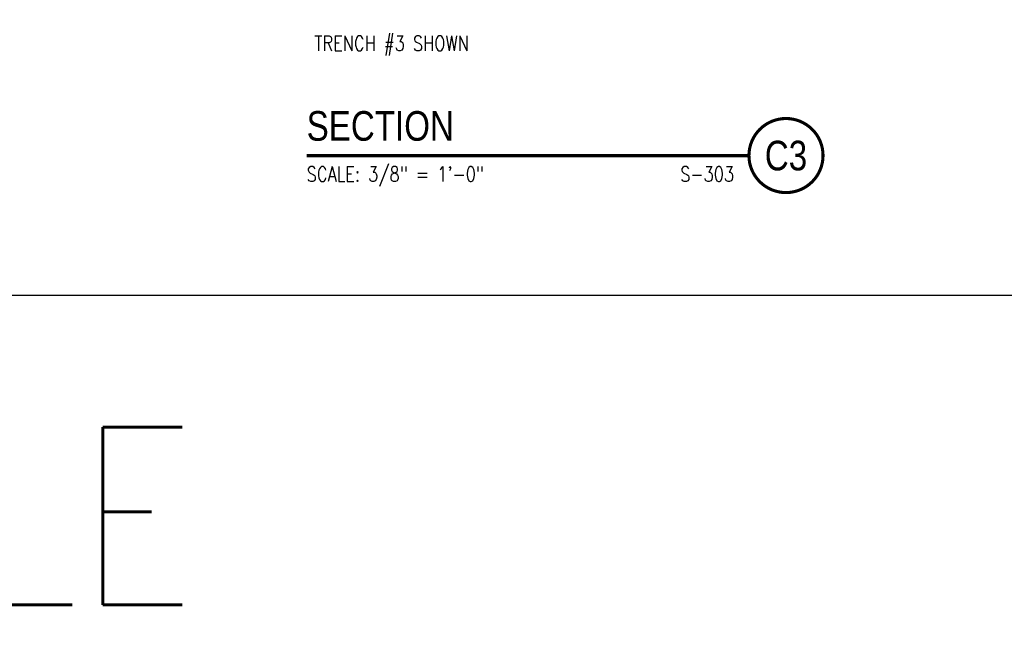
# Model space of a CAD drawing. Header units: inches. Extents: x -9715 to 32893, y -15613 to -1138.
# Tile 282 of 380: x 10398 to 10664, y -9260 to -9090. Entities that reach past the tile are written whole.
import ezdxf
from ezdxf.enums import TextEntityAlignment as Align

# ---------------------------------------------------------------- set-up
doc = ezdxf.new("R2010")
doc.units = ezdxf.units.IN
doc.header["$MEASUREMENT"] = 0
doc.layers.get('0').update_dxf_attribs({"color": 252})
doc.layers.get('DEFPOINTS').update_dxf_attribs({"color": 11})
doc.layers.add('S-ANNO-SYMB', color=2, linetype='Continuous')
doc.layers.add('S-ANNO-TEXT', color=2, linetype='Continuous')
doc.styles.add('125', font='romans.shx', dxfattribs={"width": 0.8, "height": 2})
doc.styles.add('FT', font='ROMANS.shx', dxfattribs={"width": 0.8, "height": 0.125})
doc.styles.get("Standard").update_dxf_attribs({"font": 'romans.shx', "width": 0.8})
doc.styles.add('TT', font='swiss.ttf', dxfattribs={"width": 0.8, "height": 0.25})

# ---------------------------------------------------------------- blocks, each defined once
blk = doc.blocks.new('SECTION_INFO')
at = {"style": 'TT', "width": 0.8}
blk.add_attdef('SECTION_TITLE', text='', height=0.25, dxfattribs=at).set_placement((0, 0.375), align=Align.TOP_LEFT)
at = {"style": 'FT', "width": 0.8}
blk.add_attdef('SCALE', (0, -0.21875), '', height=0.125, dxfattribs=at)
blk = doc.blocks.new('T-BULB_R')
at = {"const_width": 0.02604}
for points in [[(0.625, 0, 1), (0, 0, 1)], [(0.625, 0, -1), (0, 0, -1)]]:
    blk.add_lwpolyline(points, format="xyb", dxfattribs=at)
at = {"style": 'TT', "width": 0.8}
blk.add_attdef('SECTION_#', text='', height=0.25, dxfattribs=at).set_placement((0.3125, 0), align=Align.MIDDLE)
at = {"style": 'FT', "width": 0.8}
blk.add_attdef('SHEET_FROM', text='', height=0.125, dxfattribs=at).set_placement((-0.125, -0.21875), align=Align.RIGHT)

msp = doc.modelspace()

# ---------------------------------------------------------------- linework, layer by layer
at = {"layer": 'DEFPOINTS'}
msp.add_lwpolyline([(10114.93534, -9164.20578), (11074.93534, -9164.20578), (11074.93534, -8508.86178), (10114.93534, -8508.86178)], close=True, dxfattribs=at)
at = {"layer": 'S-ANNO-SYMB', "const_width": 0.896}
msp.add_lwpolyline([(10475.65983, -9126.47579), (10595.02678, -9126.47579)], dxfattribs=at)

# ---------------------------------------------------------------- block references
at = {"layer": 'S-ANNO-SYMB', "xscale": 32.00000142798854, "yscale": 32.00000142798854, "zscale": 32.00000142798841}
for name, p, values in [('SECTION_INFO', (10475.65983, -9126.47579), {'SECTION_TITLE': 'SECTION', 'SCALE': 'SCALE: 3/8" = 1\'-0"'}), ('T-BULB_R', (10595.02678, -9126.47579), {'SECTION_#': 'C3', 'SHEET_FROM': 'S-303'})]:
    msp.add_blockref(name, p, dxfattribs=at).add_auto_attribs(values)

# ---------------------------------------------------------------- texts
at = {"insert": (10134.26234, -9199.78636), "char_height": 48, "width": 528, "attachment_point": 1}
msp.add_mtext('3/8" SCALE', dxfattribs=at)
at = {"layer": 'S-ANNO-TEXT', "insert": (10477.73055, -9094.17273), "char_height": 4.0000002, "width": 66.8726199, "attachment_point": 1, "style": '125'}
msp.add_mtext('TRENCH #3 SHOWN', dxfattribs=at)

doc.saveas('drawing.dxf')
